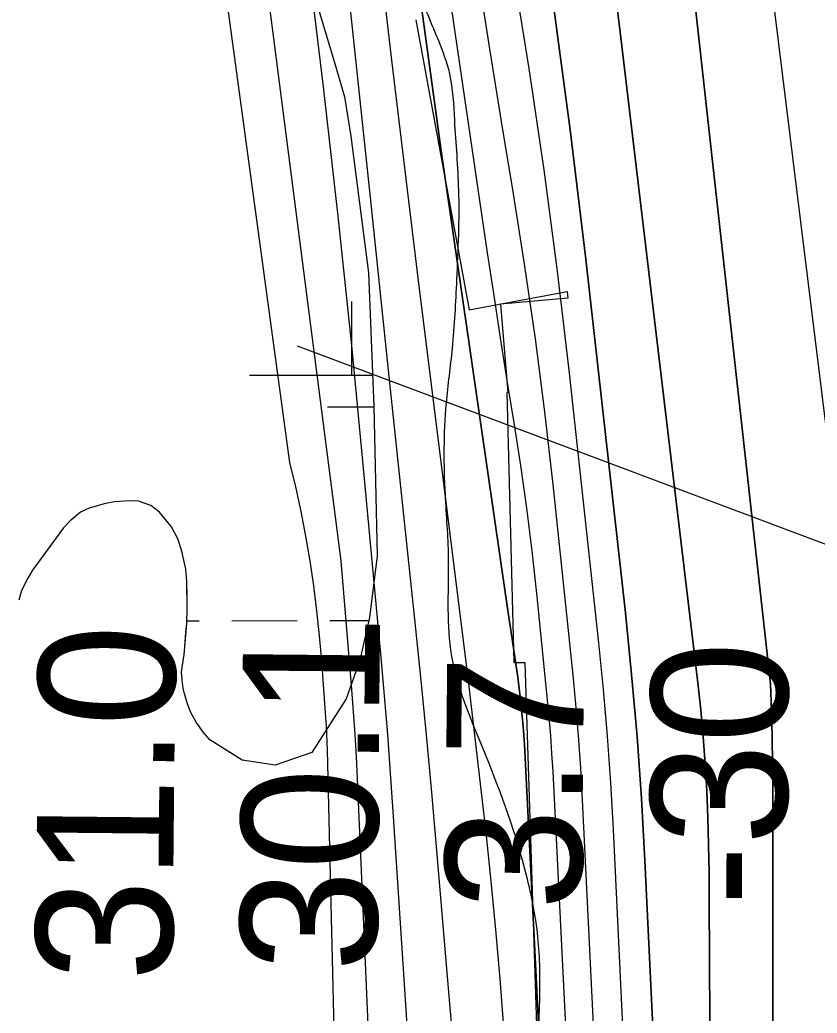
# Model space of a CAD drawing. Extents: x 3313447 to 3351316, y 703786 to 729172.
# Drawn here: x 3322295.8 to 3322686, y 710632.9 to 711118.8 of the extents above; entities that cross this region are included whole.
import ezdxf

# ---------------------------------------------------------------- set-up
doc = ezdxf.new("R2010")
doc.units = 0
for name, color, linetype in [('V-RIVR-EDGE', 7, 'Continuous'), ('V-RIVR-RANG', 7, 'Continuous'), ('V-RRAP-RVMT', 7, 'Continuous'), ('V-SITE-VEGE', 7, 'Continuous'), ('V-TOPO-DPTH', 7, 'Continuous'), ('V-TOPO-MAJR', 7, 'Continuous'), ('V-TOPO-MINR', 7, 'Continuous'), ('V-TOPO-WATR', 7, 'Continuous'), ('V-UTIL-LINE', 7, 'Continuous'), ('V-WETL-SWMP', 7, 'Continuous')]:
    doc.layers.add(name, color=color, linetype=linetype)

msp = doc.modelspace()

# ---------------------------------------------------------------- linework, layer by layer
at = {"layer": 'V-RIVR-EDGE'}
msp.add_spline([(3322643.72, 716984.46), (3322636.14, 716933.5), (3322631.93, 716909.47), (3322629.35, 716870.93), (3322628.43, 716835.7), (3322627.48, 716786.38), (3322628.6, 716736.23), (3322628.57, 716724.21), (3322626.05, 716708.46), (3322622.25, 716680.29), (3322617.57, 716634.29), (3322607.96, 716601.98), (3322599.18, 716569.26), (3322596.24, 716555.59), (3322595.81, 716550.62), (3322595.79, 716542.74), (3322594.53, 716533.21), (3322590.35, 716521.62), (3322585.35, 716507.95), (3322582.01, 716499.67), (3322581.58, 716494.28), (3322583.2, 716478.53), (3322590.16, 716444.11), (3322589.67, 716413.85), (3322582.13, 716381.96), (3322577.07, 716347.15), (3322574.09, 716312.34), (3322571.51, 716275.05), (3322569.78, 716248.94), (3322570.6, 716243.55), (3322574.31, 716237.32), (3322573.86, 716219.91), (3322573.76, 716179.29), (3322572.05, 716159.4), (3322566.59, 716132.06), (3322554.51, 716105.56), (3322548.67, 716091.07), (3322544.5, 716080.72), (3322544.88, 716065.38), (3322544.75, 716013.99), (3322544.59, 715948.91), (3322545.71, 715900.83), (3322548.91, 715852.74), (3322551.7, 715807.14), (3322550.79, 715773.99), (3322547.42, 715755.34), (3322545.32, 715743.74), (3322544.44, 715722.19), (3322546.03, 715694.83), (3322541.83, 715671.22), (3322530.99, 715647.2), (3322528.9, 715640.58), (3322524.72, 715625.25), (3322524.25, 715602.87), (3322523.33, 715565.57), (3322518.7, 715535.32), (3322511.59, 715513.37), (3322507.85, 715508.82), (3322504.1, 715497.64), (3322503.64, 715482.31), (3322503.18, 715462.83), (3322502.32, 715450.39), (3322499.4, 715441.7), (3322493.15, 715430.94), (3322486.5, 715420.18), (3322484.8, 715406.92), (3322481.85, 715384.96), (3322482.65, 715372.52), (3322489.24, 715355.51), (3322492.91, 715331.87), (3322491.59, 715300.79), (3322481.98, 715272.22), (3322476.57, 715259.79), (3322472.81, 715251.1), (3322466.92, 715214.64), (3322456.4, 715151.25), (3322449.68, 715113.13), (3322445.91, 715099.05), (3322436.76, 715086.64), (3322429.69, 715074.64), (3322427.59, 715065.52), (3322427.57, 715058.06), (3322429.19, 715041.06), (3322428.33, 715028.63), (3322422.88, 715002.53), (3322418.67, 714978.92), (3322417.41, 714970.22), (3322417.79, 714959.02), (3322421.06, 714939.12), (3322421.04, 714931.25), (3322421.86, 714926.69), (3322425.99, 714921.29), (3322429.71, 714916.3), (3322434.66, 714908.42), (3322435.88, 714897.22), (3322436.23, 714872.35), (3322432.42, 714840.45), (3322431.16, 714830.92), (3322424.91, 714821.4), (3322422.42, 714816.85), (3322420.32, 714808.56), (3322419.85, 714783.69), (3322421.07, 714775.4), (3322427.24, 714757.15), (3322428.06, 714750.93), (3322425.55, 714742.64), (3322423.02, 714727.32), (3322423, 714718.2), (3322422.57, 714712.81), (3322425.02, 714697.47), (3322426.65, 714684.61), (3322426.22, 714679.64), (3322422.9, 714675.51), (3322419.97, 714663.91), (3322419.06, 714632.82), (3322417.67, 714574.38), (3322418.02, 714549.1), (3322419.14, 714497.7), (3322417.44, 714479.47), (3322414.1, 714470.36), (3322408.71, 714468.71), (3322399.17, 714467.08), (3322390.04, 714461.3), (3322386.28, 714450.95), (3322390.36, 714423.58), (3322398.14, 714386.67), (3322387.62, 714320.38), (3322380.01, 714261.96), (3322376.17, 714215.54), (3322376.94, 714193.57), (3322378.07, 714148.81), (3322376.74, 714111.09), (3322374.13, 714064.68), (3322367.79, 714012.47), (3322364.83, 713988.02), (3322362.66, 713949.89), (3322361.77, 713923.78), (3322365.28, 713837.98), (3322366, 713793.21), (3322365.13, 713774.15), (3322364.7, 713767.93), (3322367.16, 713758.8), (3322371.28, 713746.77), (3322372.87, 713722.73), (3322370.72, 713687.92), (3322368.21, 713682.12), (3322356.59, 713672.62), (3322343.72, 713666.85), (3322340.81, 713663.95), (3322339.15, 713659.81), (3322339.74, 713563.24), (3322334.46, 713439.73), (3322331.71, 713335.29), (3322336.48, 713251.55), (3322334.31, 713211.77), (3322338.71, 713147.51), (3322341.96, 713123.46), (3322344.79, 713092.37), (3322346.38, 713066.67), (3322347.12, 713029.78), (3322348.23, 712975.89), (3322349.85, 712959.31), (3322353.57, 712955.15), (3322354.8, 712951.01), (3322356.82, 712928.2), (3322360.44, 712885.09), (3322362.45, 712858.56), (3322361.17, 712844.47), (3322356.17, 712835.78), (3322346.63, 712830.83), (3322342.07, 712830.84), (3322336.26, 712829.19), (3322333.35, 712823.81), (3322332.83, 712782.78), (3322333.52, 712723.92), (3322335.88, 712672.52), (3322340.25, 712596.24), (3322343.81, 712527.84), (3322348.2, 712460.27), (3322350.97, 712408.46), (3322365.13, 712267.91), (3322367.13, 712236.4), (3322366.66, 712214.44), (3322362.46, 712194.97), (3322352.43, 712158.52), (3322339.05, 712111.71), (3322335.7, 712097.63), (3322335.26, 712089.76), (3322335.24, 712081.05), (3322341.01, 712066.12), (3322354.54, 712007.23), (3322363.96, 711963.27), (3322371.32, 711919.73), (3322379.03, 711854.22), (3322386.78, 711802.39), (3322389.99, 711760.11), (3322391.01, 711668.92), (3322387.59, 711627.89), (3322384.64, 711608), (3322381.64, 711568.22), (3322378.27, 711547.5), (3322372.01, 711530.94), (3322369.5, 711519.34), (3322368.63, 711504.42), (3322371.9, 711483.69), (3322383.42, 711448.43), (3322398.66, 711411.5), (3322413.46, 711361.31), (3322426.2, 711317.35), (3322438.95, 711276.7), (3322465.29, 711204.1), (3322489.17, 711136.48), (3322500.29, 711109.51), (3322506.05, 711092.5), (3322508.48, 711069.7), (3322510.47, 711035.7), (3322509.53, 710991.77), (3322507.38, 710958.2), (3322504.41, 710931.27), (3322503.88, 710886.51), (3322505.47, 710856.24), (3322506.6, 710810.65), (3322523.47, 710759.63), (3322543.63, 710700.3), (3322548.95, 710672.11), (3322550.11, 710641.02), (3322548.36, 710603.3), (3322545.82, 710581.34), (3322539.56, 710563.12), (3322537.88, 710556.49), (3322537.05, 710552.35), (3322537.03, 710544.06), (3322538.66, 710536.6), (3322543.62, 710529.54), (3322550.26, 710531.59), (3322552.74, 710530.76), (3322553.56, 710527.85), (3322552.72, 710522.47), (3322549.39, 710516.67), (3322538.58, 710501.36), (3322522.78, 710482.75), (3322511.55, 710465.37), (3322496.56, 710440.12), (3322492.81, 710428.94), (3322491.12, 710417.76), (3322491.09, 710406.98), (3322491.08, 710402.01), (3322489, 710397.45), (3322486.49, 710391.24), (3322488.14, 710387.09), (3322492.27, 710381.28), (3322500.95, 710371.72), (3322505.49, 710361.77), (3322509.2, 710353.05), (3322513.33, 710347.65), (3322522.02, 710343.07), (3322528.65, 710343.06), (3322533.63, 710342.63), (3322536.93, 710339.31), (3322543.55, 710335.14), (3322544.37, 710328.92), (3322548.09, 710327.26), (3322557.63, 710328.89), (3322561.36, 710328.88), (3322563.83, 710322.66), (3322565.05, 710310.64), (3322563.38, 710307.32), (3322558.4, 710303.19), (3322555.07, 710299.88), (3322555.89, 710294.08), (3322562.9, 710282.04), (3322564.13, 710275.41), (3322563.7, 710269.19), (3322565.34, 710259.65), (3322569.04, 710248.04), (3322568.2, 710245.14), (3322568.19, 710241.41), (3322569.01, 710238.09), (3322571.48, 710231.45), (3322569.81, 710224.41), (3322571.46, 710220.26), (3322576.82, 710209.06), (3322579.68, 710194.54), (3322583.37, 710177.96), (3322584.97, 710153.91), (3322584.49, 710129.46), (3322579.42, 710088.85), (3322576.04, 710062.33), (3322571.81, 710027.11), (3322566.37, 710005.99), (3322566.75, 709993.97), (3322563.8, 709972.84), (3322560.4, 709938.86), (3322559.5, 709911.09), (3322560.69, 709890.36), (3322561.09, 709882.48), (3322560.25, 709879.17), (3322557.33, 709870.47), (3322556.08, 709867.58), (3322555.66, 709864.67), (3322561.03, 709860.52), (3322562.26, 709853.47), (3322562.24, 709846.42), (3322559.74, 709840.62), (3322552.26, 709830.7), (3322547.69, 709827.39), (3322543.54, 709827.82), (3322538.55, 709819.12), (3322537.7, 709812.91), (3322539.34, 709805.03), (3322544.71, 709798.38), (3322550.51, 709796.3), (3322550.93, 709797.95), (3322553.01, 709800.85), (3322555.5, 709801.26), (3322556.74, 709798.77), (3322559.19, 709784.26), (3322561.65, 709774.3), (3322563.29, 709766.42), (3322565.77, 709763.52), (3322569.08, 709762.26), (3322568.22, 709748.17), (3322567.79, 709744.86), (3322563.23, 709744.87), (3322561.95, 709730.37), (3322558.59, 709709.24), (3322556.49, 709700.12), (3322553.95, 709678.16), (3322552.28, 709674.85), (3322548.54, 709669.06), (3322546.86, 709659.53), (3322546.41, 709647.51), (3322543.45, 709621.4), (3322542.17, 709607.73), (3322540.07, 709594.88), (3322536.28, 709574.17), (3322535.02, 709565.47), (3322534.57, 709552.21), (3322535.79, 709541.01), (3322534.54, 709537.28), (3322529.13, 709531.08), (3322525.37, 709519.48), (3322521.19, 709505.4), (3322521.18, 709501.67), (3322528.2, 709490.88), (3322529.84, 709480.93), (3322528.96, 709461.86), (3322524.37, 709449.85), (3322523.95, 709445.3), (3322524.35, 709440.74), (3322528.07, 709436.58), (3322535.07, 709418.74), (3322539.56, 709388.06), (3322541.16, 709365.67), (3322541.14, 709358.63), (3322544.84, 709344.52), (3322543.99, 709335.82), (3322543.98, 709331.68), (3322545.21, 709326.29), (3322547.68, 709322.96), (3322548.49, 709314.26), (3322551.35, 709295.18), (3322551.33, 709287.31), (3322553.79, 709276.11), (3322555.84, 709267.82), (3322554.16, 709261.19), (3322554.13, 709249.17), (3322554.51, 709235.91), (3322554.07, 709221.81), (3322554.04, 709210.21), (3322556.9, 709194.87), (3322557.7, 709182.84), (3322555.88, 709173.22)], degree=3, dxfattribs=at)
at = {"layer": 'V-RRAP-RVMT'}
for p, q in [((3322489.6, 711118.85), (3322515.63, 710977.02)), ((3322515.63, 710977.02), (3322563.62, 710985.9)), ((3322564.03, 710982.65), (3322531.11, 710979.79)), ((3322563.62, 710985.9), (3322564.03, 710982.65)), ((3322531.11, 710979.79), (3322534.59, 710936.55)), ((3322534.59, 710936.55), (3322534.08, 710936.53)), ((3322534.08, 710936.53), (3322537.51, 710804.35)), ((3322537.51, 710804.35), (3322542.97, 710804.35)), ((3322542.97, 710804.35), (3322550.84, 710557.56))]:
    msp.add_line(p, q, dxfattribs=at)
at = {"layer": 'V-SITE-VEGE'}
for points in [[(3322426.16, 711177.14), (3322450.58, 711095.15), (3322454.63, 711081.16), (3322457.82, 711061.93), (3322466.37, 710995.06), (3322469.05, 710929.74), (3322470.76, 710856.55), (3322466.93, 710826.41), (3322462.15, 710805.51), (3322455.48, 710786.68), (3322438.63, 710760.34), (3322420.75, 710754.19), (3322404.57, 710756.57), (3322388.84, 710766.64), (3322385.64, 710770.1), (3322382.03, 710775.25), (3322379.37, 710780.35), (3322378.08, 710783.74)], [(3322378.08, 710783.74), (3322376.38, 710789.05), (3322375.78, 710791.93), (3322375.21, 710795.77), (3322374.9, 710799.83), (3322376.18, 710808.35), (3322376.57, 710812.15), (3322377.49, 710823.55), (3322377.78, 710830.93), (3322377.59, 710844.27), (3322377.1, 710850.01), (3322375.07, 710858.91), (3322373.16, 710864.94), (3322370.05, 710870.78), (3322364.14, 710877.92), (3322359.98, 710881.18), (3322353.87, 710883.32), (3322349.58, 710883.49), (3322342.18, 710883.07), (3322337.14, 710882.07), (3322329.68, 710879.98), (3322325.54, 710878), (3322320.37, 710873.68), (3322317.14, 710870.23), (3322302.04, 710849.62), (3322299.74, 710845.66), (3322296.64, 710839.59), (3322295.26, 710834.88)]]:
    msp.add_lwpolyline(points, dxfattribs=at)
at = {"layer": 'V-TOPO-DPTH'}
for points in [[(3322413.4, 711537.44), (3322439.3, 711294.67), (3322448.63, 711207.08), (3322457.93, 711119.48), (3322467.19, 711031.88), (3322476.43, 710944.28), (3322488.92, 710825.54), (3322491.81, 710797.3), (3322494.59, 710769.05), (3322497.2, 710740.78), (3322499.7, 710712.51), (3322505.14, 710648.84), (3322510.26, 710588.73), (3322515.34, 710528.61), (3322520.38, 710468.48), (3322525.38, 710408.35), (3322541.34, 710215.71), (3322544.97, 710170.03)], [(3322572.45, 710167.77), (3322569.73, 710227.21), (3322542.71, 710764.33), (3322542.59, 710766.53), (3322542.26, 710770.93), (3322542.06, 710773.13), (3322540.77, 710786.28), (3322540.19, 710791.76), (3322539.53, 710797.23), (3322538.77, 710802.69), (3322537.94, 710808.14), (3322537.07, 710813.59), (3322536.22, 710819.03), (3322535.4, 710824.49), (3322534.59, 710829.94), (3322501.95, 711054.79), (3322485.79, 711172.78), (3322470.91, 711290.93), (3322457.93, 711409.29), (3322446.23, 711527.81)], [(3322572.45, 710167.77), (3322569.73, 710227.21), (3322542.71, 710764.33), (3322542.59, 710766.53), (3322542.26, 710770.93), (3322542.06, 710773.13), (3322540.77, 710786.28), (3322540.19, 710791.76), (3322539.53, 710797.23), (3322538.77, 710802.69), (3322537.94, 710808.14), (3322537.07, 710813.59), (3322536.22, 710819.03), (3322535.4, 710824.49), (3322534.59, 710829.94), (3322501.95, 711054.79), (3322485.79, 711172.78), (3322470.91, 711290.93), (3322457.93, 711409.29), (3322446.23, 711527.81)], [(3322469.94, 711518.68), (3322478.71, 711435.6), (3322489.14, 711352.71), (3322500.67, 711269.95), (3322514.75, 711175.67), (3322520.16, 711140.16), (3322525.69, 711104.66), (3322531.41, 711069.2), (3322537.25, 711033.76), (3322542.86, 710998.29), (3322548.03, 710962.75), (3322552.54, 710927.13), (3322556.61, 710891.45), (3322566.22, 710799.79), (3322567.73, 710784.16), (3322569.06, 710768.51), (3322570.14, 710752.84), (3322571.04, 710737.16), (3322582.65, 710500.64), (3322587.28, 710395.69), (3322591.23, 710290.72), (3322594.14, 710185.71)], [(3322469.94, 711518.68), (3322478.71, 711435.6), (3322489.14, 711352.71), (3322500.67, 711269.95), (3322514.75, 711175.67), (3322520.16, 711140.16), (3322525.69, 711104.66), (3322531.41, 711069.2), (3322537.25, 711033.76), (3322542.86, 710998.29), (3322548.03, 710962.75), (3322552.54, 710927.13), (3322556.61, 710891.45), (3322566.22, 710799.79), (3322567.73, 710784.16), (3322569.06, 710768.51), (3322570.14, 710752.84), (3322571.04, 710737.16), (3322582.65, 710500.64), (3322587.28, 710395.69), (3322591.23, 710290.72), (3322594.14, 710185.71)], [(3322664.17, 710045.22), (3322664.28, 710741.66), (3322664.2, 710754.76), (3322664.01, 710767.86), (3322663.65, 710780.95), (3322663.18, 710794.05), (3322599.6, 711367.02), (3322589.6, 711428.66), (3322579.91, 711490.34)], [(3322579.91, 711490.34), (3322589.6, 711428.66), (3322599.6, 711367.02), (3322663.18, 710794.05), (3322663.65, 710780.95), (3322664.01, 710767.86), (3322664.2, 710754.76), (3322664.28, 710741.66), (3322664.17, 710045.22)], [(3322618.37, 709905.21), (3322613.42, 710352.15), (3322612.28, 710421.55), (3322610.64, 710490.94), (3322608.27, 710560.3), (3322605.39, 710629.65), (3322601.75, 710707.57), (3322600.03, 710737.93), (3322597.92, 710768.25), (3322595.22, 710798.53), (3322592.13, 710828.78), (3322572.75, 711001.81), (3322565.08, 711065.1), (3322556.65, 711128.28), (3322547.08, 711191.3), (3322536.75, 711254.21), (3322532.26, 711280.11), (3322523.75, 711330.02), (3322515.44, 711379.95), (3322507.41, 711429.94), (3322499.57, 711479.95)], [(3322499.57, 711479.95), (3322507.41, 711429.94), (3322515.44, 711379.95), (3322523.75, 711330.02), (3322532.26, 711280.11), (3322536.75, 711254.21), (3322547.08, 711191.3), (3322556.65, 711128.28), (3322565.08, 711065.1), (3322572.75, 711001.81), (3322592.13, 710828.78), (3322595.22, 710798.53), (3322597.92, 710768.25), (3322600.03, 710737.93), (3322601.75, 710707.57), (3322605.39, 710629.65), (3322608.27, 710560.3), (3322610.64, 710490.94), (3322612.28, 710421.55), (3322613.42, 710352.15), (3322618.37, 709905.21)], [(3322637.54, 709886.54), (3322633.22, 710688.66), (3322633.08, 710701.91), (3322632.83, 710715.15), (3322632.43, 710728.39), (3322631.93, 710741.63), (3322631.21, 710754.85), (3322630.29, 710768.06), (3322629.07, 710781.25), (3322627.65, 710794.41), (3322589.15, 711116.84), (3322577.78, 711205.4), (3322565.38, 711293.81), (3322551.43, 711381.99), (3322536.43, 711470.02)], [(3322536.43, 711470.02), (3322551.43, 711381.99), (3322565.38, 711293.81), (3322577.78, 711205.4), (3322589.15, 711116.84), (3322627.65, 710794.41), (3322629.07, 710781.25), (3322630.29, 710768.06), (3322631.21, 710754.85), (3322631.93, 710741.63), (3322632.43, 710728.39), (3322632.83, 710715.15), (3322633.08, 710701.91), (3322633.22, 710688.66), (3322637.54, 709886.54)]]:
    msp.add_lwpolyline(points, dxfattribs=at)
at = {"layer": 'V-TOPO-MAJR'}
for points in [[(3322304.98, 711805.22), (3322427.71, 710902.26), (3322430.65, 710890.31), (3322433.35, 710878.31), (3322435.67, 710866.23), (3322437.74, 710854.09), (3322439.48, 710841.91), (3322441.03, 710829.7), (3322442.29, 710817.46), (3322443.36, 710805.19), (3322445.44, 710777.35), (3322445.71, 710773.38), (3322445.93, 710769.42), (3322446.1, 710765.45), (3322446.22, 710761.48), (3322463.22, 710051.63)], [(3322853.07, 709173.65), (3322756.06, 709834.22), (3322755.36, 709837.33), (3322754.66, 709840.44), (3322753.95, 709843.54), (3322753.24, 709846.65), (3322752.57, 709849.76), (3322751.95, 709852.89), (3322751.43, 709856.03), (3322750.97, 709859.18), (3322749.77, 709868.29), (3322749.33, 709872.18), (3322749.03, 709876.07), (3322720.35, 710358.59), (3322716.62, 710426.71), (3322713.32, 710494.84), (3322710.66, 710563), (3322708.43, 710631.19), (3322706.47, 710701.08), (3322705.41, 710734.32), (3322704.18, 710767.56), (3322702.7, 710800.79), (3322701.05, 710834.01), (3322592.48, 711711.74)]]:
    msp.add_lwpolyline(points, dxfattribs=at)
at = {"layer": 'V-TOPO-MINR'}
for points in [[(3322408.18, 711795.43), (3322442.33, 711432.53), (3322453.27, 711321.74), (3322464.89, 711211.01), (3322477.53, 711100.4), (3322490.86, 710989.87), (3322512.56, 710816.47), (3322515.49, 710792.68), (3322518.35, 710768.89), (3322521.12, 710745.09), (3322523.81, 710721.27), (3322526.31, 710697.44), (3322528.62, 710673.59), (3322530.65, 710649.72), (3322532.48, 710625.83), (3322536.04, 710575.25), (3322539.4, 710526.06), (3322542.6, 710476.85), (3322545.56, 710427.62), (3322548.37, 710378.39), (3322563.54, 710101.02)], [(3322336.24, 711759), (3322452.97, 710854.14), (3322458.17, 710791.13), (3322459, 710780.22), (3322459.75, 710769.31), (3322460.38, 710758.39), (3322460.91, 710747.47), (3322477.39, 710368.34), (3322480.84, 710285.22), (3322484.07, 710202.09), (3322486.99, 710118.95), (3322489.69, 710035.8), (3322493.5, 709911.07), (3322494, 709890.28), (3322494.3, 709869.49), (3322494.33, 709848.69), (3322494.16, 709827.9), (3322486.16, 709286.86), (3322485.54, 709242.52), (3322484.95, 709198.18), (3322484.65, 709173.12)], [(3322413.4, 711537.44), (3322439.3, 711294.67), (3322448.63, 711207.08), (3322457.93, 711119.48), (3322467.19, 711031.88), (3322476.43, 710944.28), (3322488.92, 710825.54), (3322491.81, 710797.3), (3322494.59, 710769.05), (3322497.2, 710740.78), (3322499.7, 710712.51), (3322505.14, 710648.84), (3322510.26, 710588.73), (3322515.34, 710528.61), (3322520.38, 710468.48), (3322525.38, 710408.35), (3322541.34, 710215.71), (3322544.97, 710170.03)], [(3322469.94, 711518.68), (3322478.71, 711435.6), (3322489.14, 711352.71), (3322500.67, 711269.95), (3322514.75, 711175.67), (3322520.16, 711140.16), (3322525.69, 711104.66), (3322531.41, 711069.2), (3322537.25, 711033.76), (3322542.86, 710998.29), (3322548.03, 710962.75), (3322552.54, 710927.13), (3322556.61, 710891.45), (3322566.22, 710799.79), (3322567.73, 710784.16), (3322569.06, 710768.51), (3322570.14, 710752.84), (3322571.04, 710737.16), (3322582.65, 710500.64), (3322587.28, 710395.69), (3322591.23, 710290.72), (3322594.14, 710185.71)], [(3322482.46, 711507.93), (3322490.8, 711441.69), (3322500.1, 711375.56), (3322505.09, 711342.63), (3322512.74, 711293.07), (3322520.58, 711243.54), (3322528.69, 711194.05), (3322536.98, 711144.6), (3322544.95, 711095.1), (3322552.32, 711045.51), (3322558.79, 710995.81), (3322564.65, 710946.01), (3322578.96, 710813.99), (3322581.22, 710791.2), (3322583.21, 710768.39), (3322584.79, 710745.54), (3322586.1, 710722.68), (3322593.04, 710578.39), (3322597.12, 710483.34), (3322600.54, 710388.28), (3322602.99, 710293.19), (3322604.79, 710198.08), (3322608.67, 709914.59)], [(3322664.17, 710045.22), (3322664.28, 710741.66), (3322664.2, 710754.76), (3322664.01, 710767.86), (3322663.65, 710780.95), (3322663.18, 710794.05), (3322599.6, 711367.02), (3322589.6, 711428.66), (3322579.91, 711490.34)], [(3322391.46, 711477.94), (3322399.95, 711417.49), (3322408.82, 711357.08), (3322417.39, 711296.63), (3322425.52, 711236.12), (3322433.35, 711175.57), (3322436.64, 711149.3), (3322444.26, 711086.07), (3322451.47, 711022.79), (3322458.05, 710959.45), (3322464.21, 710896.06), (3322472.44, 710806.88), (3322474.11, 710788.04), (3322475.67, 710769.19), (3322477.09, 710750.33), (3322478.4, 710731.46), (3322488.69, 710575), (3322495.17, 710477.9), (3322501.77, 710380.81), (3322508.55, 710283.74), (3322515.45, 710186.67), (3322532.15, 709954.82)], [(3322499.57, 711479.95), (3322507.41, 711429.94), (3322515.44, 711379.95), (3322523.75, 711330.02), (3322532.26, 711280.11), (3322536.75, 711254.21), (3322547.08, 711191.3), (3322556.65, 711128.28), (3322565.08, 711065.1), (3322572.75, 711001.81), (3322592.13, 710828.78), (3322595.22, 710798.53), (3322597.92, 710768.25), (3322600.03, 710737.93), (3322601.75, 710707.57), (3322605.39, 710629.65), (3322608.27, 710560.3), (3322610.64, 710490.94), (3322612.28, 710421.55), (3322613.42, 710352.15), (3322618.37, 709905.21)], [(3322536.43, 711470.02), (3322551.43, 711381.99), (3322565.38, 711293.81), (3322577.78, 711205.4), (3322589.15, 711116.84), (3322627.65, 710794.41), (3322629.07, 710781.25), (3322630.29, 710768.06), (3322631.21, 710754.85), (3322631.93, 710741.63), (3322632.43, 710728.39), (3322632.83, 710715.15), (3322633.08, 710701.91), (3322633.22, 710688.66), (3322637.54, 709886.54)], [(3322464.09, 711463.66), (3322474.87, 711363.26), (3322487.47, 711263.08), (3322501.28, 711163.04), (3322524.59, 711004.83), (3322527.71, 710984.01), (3322530.9, 710963.2), (3322534.2, 710942.41), (3322537.57, 710921.62), (3322540.8, 710900.83), (3322543.76, 710879.99), (3322546.34, 710859.11), (3322548.65, 710838.19), (3322553.92, 710786.17), (3322554.74, 710777.4), (3322555.47, 710768.63), (3322556.07, 710759.84), (3322556.57, 710751.05), (3322576.01, 710361.06), (3322579.7, 710279.35), (3322582.87, 710197.61), (3322585.28, 710115.85)]]:
    msp.add_lwpolyline(points, dxfattribs=at)
at = {"layer": 'V-TOPO-WATR'}
msp.add_lwpolyline([(3322446.23, 711527.81), (3322457.93, 711409.29), (3322470.91, 711290.93), (3322485.79, 711172.78), (3322501.95, 711054.79), (3322534.59, 710829.94), (3322535.4, 710824.49), (3322536.22, 710819.03), (3322537.07, 710813.59), (3322537.94, 710808.14), (3322538.77, 710802.69), (3322539.53, 710797.23), (3322540.19, 710791.76), (3322540.77, 710786.28), (3322542.06, 710773.13), (3322542.26, 710770.93), (3322542.59, 710766.53), (3322542.71, 710764.33), (3322569.73, 710227.21), (3322572.45, 710167.77)], dxfattribs=at)
at = {"layer": 'V-UTIL-LINE'}
msp.add_line((3322431.51, 710959.38), (3325839.01, 709680.99), dxfattribs=at)
at = {"layer": 'V-WETL-SWMP'}
for p, q in [((3322458.28, 710945.01), (3322458.23, 710981.01)), ((3322408.28, 710944.93), (3322468.35, 710945.02)), ((3322446.3, 710929.56), (3322468.98, 710929.59)), ((3322377.48, 710824.82), (3322383.61, 710824.83)), ((3322399.61, 710824.85), (3322431.61, 710824.9)), ((3322447.6, 710824.92), (3322466.51, 710824.95))]:
    msp.add_line(p, q, dxfattribs=at)
msp.add_lwpolyline([(3322442.44, 711122.48), (3322450.58, 711095.15), (3322454.63, 711081.16), (3322457.82, 711061.93), (3322466.37, 710995.06), (3322469.05, 710929.74), (3322470.76, 710856.55), (3322466.93, 710826.4), (3322462.15, 710805.51), (3322455.48, 710786.68), (3322438.63, 710760.34), (3322420.75, 710754.19), (3322404.57, 710756.57), (3322388.84, 710766.64), (3322385.64, 710770.1), (3322382.03, 710775.25), (3322379.37, 710780.35), (3322378.08, 710783.74), (3322376.38, 710789.05), (3322375.77, 710791.93), (3322375.21, 710795.77), (3322374.89, 710799.83), (3322375.21, 710801.96), (3322375.54, 710804.09), (3322376.18, 710808.35), (3322376.57, 710812.15), (3322377.08, 710819.04), (3322377.49, 710823.55), (3322377.78, 710830.92), (3322377.75, 710836.17), (3322377.59, 710844.27), (3322377.1, 710850.01), (3322375.07, 710858.91), (3322373.16, 710864.94), (3322370.05, 710870.78), (3322364.14, 710877.92), (3322359.98, 710881.18), (3322353.87, 710883.32), (3322349.58, 710883.49), (3322342.18, 710883.07), (3322337.14, 710882.07), (3322329.67, 710879.98), (3322325.54, 710878), (3322320.37, 710873.68), (3322317.14, 710870.23), (3322304.8, 710853.32), (3322302.04, 710849.62), (3322299.74, 710845.66), (3322296.64, 710839.59), (3322295.26, 710834.88)], dxfattribs=at)

# ---------------------------------------------------------------- texts
at = {"layer": 'V-RIVR-RANG'}
for s, rotation, p in [('30.1', 89.4483, (3322470.46, 710652.84)), ('31.0', 89.4483, (3322370.42, 710648.27)), ('-30', 89.7336, (3322671.2, 710685.07)), ('3.7', 89.4483, (3322570.76, 710682.98))]:
    msp.add_text(s, height=67, rotation=rotation, dxfattribs=at).set_placement(p)

doc.saveas('drawing.dxf')
